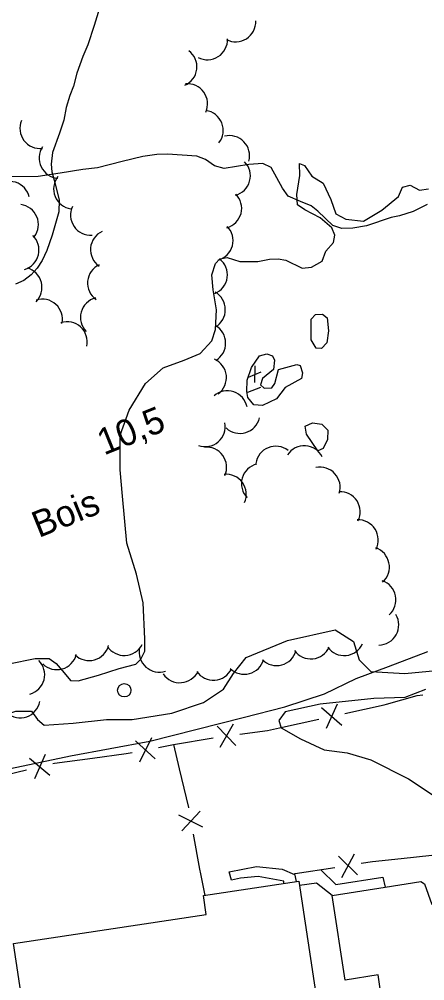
# Model space of a CAD drawing. Extents: x 362852 to 366875, y 5563573 to 5566479.
# Drawn here: x 364535.3 to 364595.8, y 5564818 to 5564961.6 of the extents above; entities that cross this region are included whole.
import ezdxf

# ---------------------------------------------------------------- set-up
doc = ezdxf.new("R2010")
doc.units = 0
for name, color, linetype in [('Niveau 1', 7, 'Continuous'), ('Niveau 2', 7, 'Continuous'), ('Niveau 22', 7, 'Continuous'), ('Niveau 3', 7, 'Continuous'), ('Niveau 31', 7, 'Continuous'), ('Niveau 36', 7, 'Continuous'), ('Niveau 37', 7, 'Continuous'), ('Niveau 4', 7, 'Continuous'), ('Niveau 44', 7, 'Continuous'), ('Niveau 52', 7, 'Continuous')]:
    doc.layers.add(name, color=color, linetype=linetype)

msp = doc.modelspace()

# ---------------------------------------------------------------- linework, layer by layer
at = {"layer": 'Niveau 1'}
for points in [[(364522.62, 5564855.96), (364523.62, 5564855.5), (364525.24, 5564855.48), (364526.54, 5564855.78), (364529.38, 5564856.58), (364534.73, 5564858.26), (364537.1, 5564858.25), (364537.98, 5564857), (364538.95, 5564856.16), (364543.29, 5564856.46), (364548.27, 5564857.03), (364552.13, 5564857.01), (364558.06, 5564857.98), (364562.75, 5564859.54), (364565.77, 5564861.54), (364567.27, 5564863.9), (364569.14, 5564866.28), (364575.29, 5564868.82), (364582.45, 5564870.42), (364585.15, 5564868.68), (364586.03, 5564865.94), (364587.76, 5564864.17), (364592.83, 5564863.91), (364598.57, 5564864.43)], [(364595.94, 5564861.48), (364592.83, 5564860.31), (364588.19, 5564860.13), (364580.21, 5564859.32), (364574.99, 5564858.15), (364574.02, 5564856.88), (364574.35, 5564855.78), (364577.27, 5564854.13), (364580.8, 5564852.49), (364584.21, 5564852.03), (364587.74, 5564851.01), (364593.39, 5564848.14), (364598.69, 5564844.62)]]:
    msp.add_lwpolyline(points, dxfattribs=at)
at = {"layer": 'Niveau 2'}
for points in [[(364547.23, 5564963.23), (364546.45, 5564960.65), (364545.48, 5564957.77), (364544.75, 5564956.05), (364543.83, 5564953.56), (364543.34, 5564951.58), (364542.8, 5564950.18), (364542.28, 5564948.41), (364541.9, 5564946.5), (364541.26, 5564944.6), (364540.24, 5564941.67), (364540.02, 5564939.94), (364540.11, 5564938.81), (364540.57, 5564937.19), (364541.22, 5564934.58), (364541.15, 5564932.84), (364540.88, 5564931.8), (364540.19, 5564929.36), (364539.39, 5564927.05), (364538.69, 5564925.54), (364537.95, 5564924.43), (364537.03, 5564923.41), (364535.96, 5564922.57), (364534.69, 5564922.01)], [(364573.91, 5564925.81), (364575.09, 5564925.6), (364577.49, 5564924.42), (364578.92, 5564924.58), (364580.47, 5564925.47), (364581.04, 5564926.94), (364582.16, 5564928.27), (364582.39, 5564929.36), (364581.95, 5564930.42), (364580.21, 5564931.93), (364577.91, 5564933.15), (364576.81, 5564933.87), (364576.72, 5564935.44), (364577.15, 5564938.28), (364577.1, 5564940.06), (364577.85, 5564939.75), (364578.94, 5564938.16), (364580.66, 5564937.13), (364581.8, 5564934.69), (364582.51, 5564932.51), (364584.02, 5564931.71), (364586.67, 5564931.44), (364589.41, 5564933.06), (364591.89, 5564935.14), (364592.5, 5564936.51), (364593.63, 5564936.79), (364595.04, 5564936.07), (364596.38, 5564936.26)], [(364554, 5564869.08), (364553.77, 5564874.43), (364552.74, 5564878.72), (364551.32, 5564883.34), (364550.65, 5564890.37), (364550.33, 5564894.29), (364550.32, 5564899.5), (364551.67, 5564903.19), (364554.12, 5564907.17), (364556.76, 5564909.53), (364559.87, 5564910.7), (364562.26, 5564911.68), (364564.01, 5564913.58), (364564.56, 5564915.24), (364564.7, 5564918.21), (364564.22, 5564921.17), (364564.02, 5564923.44), (364564.58, 5564925.1), (364565.22, 5564925.79), (364566.31, 5564926), (364568.22, 5564925.42), (364570.89, 5564925.41), (364572.61, 5564925.75), (364573.91, 5564925.81)], [(364519.04, 5564869.56), (364520.74, 5564868.8), (364523.25, 5564867.48), (364525.98, 5564866.86), (364530.39, 5564865.44), (364533.72, 5564865.31), (364537.65, 5564866.13), (364539.7, 5564866.11)], [(364539.7, 5564866.11), (364540.75, 5564865.37), (364541.94, 5564864), (364542.91, 5564862.85), (364544.06, 5564862.77), (364547.1, 5564863.65), (364550.17, 5564864.61), (364552.68, 5564865.28), (364553.43, 5564866.02), (364554.02, 5564867.23), (364554, 5564869.08)]]:
    msp.add_lwpolyline(points, dxfattribs=at)
at = {"layer": 'Niveau 22'}
for points in [[(364596.18, 5564933.94), (364594.08, 5564932.89), (364592.06, 5564932.24), (364590.81, 5564931.97), (364587.1, 5564930.74), (364585.08, 5564930.4), (364583.43, 5564930.34), (364582.07, 5564930.77), (364579.82, 5564932.94), (364578.87, 5564933.72), (364577.25, 5564934.36), (364575.41, 5564935.15), (364574.59, 5564936.36), (364572.88, 5564939.43), (364571.65, 5564940.04), (364569.54, 5564939.91), (364565.85, 5564939.31), (364564.39, 5564939.7), (364563.07, 5564940.64), (364561.75, 5564941.15), (364557.41, 5564941.46), (364555.82, 5564941.37), (364553.7, 5564941.11), (364550.6, 5564940.33), (364546.96, 5564939.38), (364544.75, 5564939.15), (364541.37, 5564938.61), (364538.06, 5564938.12), (364534.17, 5564938.05)], [(364461.4, 5564820.13), (364466.82, 5564822.59), (364474.17, 5564825.99), (364478.54, 5564828.43), (364481.23, 5564829.8), (364487.69, 5564833.68), (364493.12, 5564836.87), (364500.83, 5564841.03), (364507.34, 5564844.14), (364510.02, 5564844.88), (364520.1, 5564846.81), (364533.02, 5564849.49), (364542.89, 5564851.58), (364554.77, 5564853.79), (364568.67, 5564857.3), (364574.9, 5564858.92), (364580.83, 5564860.85), (364585.59, 5564863.13), (364590.41, 5564864.94), (364596.29, 5564867.15)], [(364574.79, 5564832.53), (364574.77, 5564832.87), (364570.93, 5564833.59), (364568.31, 5564833.32), (364566.95, 5564833), (364566.61, 5564834.29), (364570.7, 5564835.05), (364574.52, 5564834.69), (364576.37, 5564833.87)], [(364580.3, 5564834.56), (364582.53, 5564832.36), (364589.54, 5564833.45), (364589.91, 5564831.98)], [(364581.97, 5564830.74), (364579.67, 5564832.59), (364577.09, 5564832.21)]]:
    msp.add_lwpolyline(points, dxfattribs=at)
at = {"layer": 'Niveau 3'}
for p, q in [((364570.43, 5564909.84), (364570.38, 5564907.32)), ((364569.49, 5564908.16), (364571.38, 5564908.95)), ((364569.41, 5564905.88), (364571.35, 5564906.67))]:
    msp.add_line(p, q, dxfattribs=at)
at = {"layer": 'Niveau 31'}
msp.add_lwpolyline([(364534.4, 5564823.55), (364563.18, 5564827.91), (364562.76, 5564830.71), (364576.99, 5564832.86), (364579.69, 5564815.05), (364578.61, 5564814.89), (364578.69, 5564814.41), (364568.95, 5564812.94), (364568.91, 5564813.19), (364550.34, 5564810.38), (364550.37, 5564810.16), (364537.83, 5564808.26), (364537.79, 5564808.56), (364536.69, 5564808.39), (364534.4, 5564823.55)], dxfattribs=at)
at = {"layer": 'Niveau 36'}
msp.add_circle((364550.94, 5564861.38), 1, dxfattribs=at)
at = {"layer": 'Niveau 37'}
for p, q in [((364582.74, 5564859.31), (364581.09, 5564855.67)), ((364583.87, 5564857.93), (364589.73, 5564859.22)), ((364580.4, 5564858.8), (364583.43, 5564856.19)), ((364567.18, 5564856.32), (364565.21, 5564852.84)), ((364574.11, 5564855.77), (364579.97, 5564857.07)), ((364564.8, 5564856.01), (364567.59, 5564853.15)), ((364552.62, 5564853.82), (364555.57, 5564851.12)), ((364554.98, 5564854.26), (364553.21, 5564850.67)), ((364558.31, 5564853.27), (364564.23, 5564854.27)), ((364539.1, 5564851.81), (364537.51, 5564848.14)), ((364536.76, 5564851.25), (364539.84, 5564848.69)), ((364530.52, 5564848.12), (364536.36, 5564849.51)), ((364562.25, 5564843.32), (364559.53, 5564840.39)), ((364562.67, 5564840.95), (364559.1, 5564842.75)), ((364585.79, 5564833.8), (364582.92, 5564836.59)), ((364583.41, 5564833.43), (364585.3, 5564836.96)), ((364582.38, 5564834.88), (364576.45, 5564833.96)), ((364562.33, 5564833.98), (364562.98, 5564830.74))]:
    msp.add_line(p, q, dxfattribs=at)
for points in [[(364589.73, 5564859.22), (364590.12, 5564859.31), (364594.68, 5564860.59), (364595.53, 5564860.72)], [(364568.18, 5564854.84), (364572.33, 5564855.38), (364574.11, 5564855.77)], [(364556.06, 5564852.84), (364558.31, 5564853.27), (364559.16, 5564849.66)], [(364546.19, 5564851.26), (364551.24, 5564851.93), (364552.13, 5564852.1)], [(364540.25, 5564850.44), (364540.54, 5564850.51), (364546.19, 5564851.26)], [(364559.16, 5564849.66), (364560.52, 5564843.9), (364560.54, 5564843.82)], [(364561.25, 5564839.88), (364562.19, 5564834.66), (364562.33, 5564833.98)], [(364592.28, 5564836.23), (364588.02, 5564835.76), (364586.33, 5564835.5)], [(364598.23, 5564836.97), (364596.86, 5564836.73), (364592.28, 5564836.23)], [(364576.45, 5564833.96), (364576.36, 5564833.95), (364576.61, 5564832.8)]]:
    msp.add_lwpolyline(points, dxfattribs=at)
at = {"layer": 'Niveau 4'}
for points in [[(364578.83, 5564913.71), (364578.84, 5564916.82), (364579.49, 5564917.52), (364580.52, 5564917.57), (364581.25, 5564917), (364581.44, 5564915.04), (364581.18, 5564913.26), (364580.41, 5564912.44), (364579.59, 5564912.47), (364578.83, 5564913.71)], [(364569.27, 5564907.71), (364569.92, 5564909.59), (364571.12, 5564911.33), (364572.24, 5564911.61), (364573.05, 5564911.32), (364573.38, 5564910.66), (364573.21, 5564909.28), (364571.59, 5564907.93), (364571.3, 5564907), (364571.82, 5564906.48), (364572.96, 5564906.57), (364573.44, 5564907.21), (364573.95, 5564909.28), (364576.73, 5564910.05), (364577.23, 5564909.89), (364577.57, 5564908.79), (364577.43, 5564907.92), (364574.99, 5564906.61), (364573.66, 5564904.88), (364571.59, 5564903.9), (364570.31, 5564903.99), (364569.41, 5564905.11), (364569.22, 5564906.02), (364569.27, 5564907.71)], [(364579.86, 5564897.13), (364578.14, 5564899.65), (364577.97, 5564900.81), (364579.06, 5564901.33), (364580.45, 5564901.1), (364581.32, 5564900.21), (364581.27, 5564898.83), (364580.63, 5564897.51), (364579.86, 5564897.13)]]:
    msp.add_lwpolyline(points, dxfattribs=at)
at = {"layer": 'Niveau 44'}
for centre, start, end in [((364567.58, 5564961.22), 242.503, 2.4809), ((364563.36, 5564958.54), 242.503, 2.4809), ((364558.79, 5564954.48), 293.222, 53.2), ((364560.38, 5564948.95), 335.7205, 95.6984), ((364562.72, 5564944.98), 322.0162, 81.9941), ((364538.35, 5564945.29), 156.9657, 276.9436), ((364566.65, 5564941.21), 344.2773, 104.2552), ((364541.2, 5564940.87), 146.3677, 266.3457), ((364566.77, 5564938.2), 284.7542, 44.7321), ((364543.39, 5564936.25), 141.9469, 261.9248), ((364533.82, 5564934.37), 13.0458, 133.0238), ((364565.47, 5564933.36), 285.1908, 45.1688), ((364535.11, 5564930.93), 322.8801, 82.858), ((364545.92, 5564932.33), 154.0548, 274.0327), ((364535.2, 5564927.12), 286.3534, 46.3313), ((364548.89, 5564927.19), 114.9863, 234.9642), ((364564.19, 5564928.53), 285.1908, 45.1688), ((364563.34, 5564923.42), 292.1243, 52.1022), ((364535.65, 5564921.54), 314.6335, 74.6115), ((364548.45, 5564922.21), 114.9863, 234.9642), ((364563.03, 5564918.22), 300.5957, 60.5737), ((364538.7, 5564916.79), 347.7387, 107.7167), ((364547.39, 5564917.07), 104.7205, 224.6984), ((364542.4, 5564913.42), 347.7387, 107.7167), ((364563.08, 5564913.22), 300.5957, 60.5737), ((364563.2, 5564908.08), 306.312, 66.29), ((364566.33, 5564903.11), 11.5864, 131.5643), ((364568.21, 5564902.74), 226.8454, 346.8233), ((364563.01, 5564900.76), 250.5657, 10.5437), ((364563.22, 5564894.69), 335.9021, 95.88), ((364573.56, 5564894.83), 52.2248, 172.2028), ((364577.84, 5564894.89), 27.0458, 147.0237), ((364571.43, 5564892.24), 104.1159, 224.0938), ((364566.16, 5564890.64), 335.9021, 95.88), ((364580.18, 5564891.71), 342.2393, 102.2173), ((364583.17, 5564888.04), 332.7118, 92.6897), ((364585.87, 5564883.83), 332.7118, 92.6897), ((364587.53, 5564879.8), 311.46, 71.438), ((364588.52, 5564874.9), 311.46, 71.438), ((364588.93, 5564871.14), 270.7906, 30.7685), ((364545.69, 5564868.81), 225.6522, 345.6302), ((364550.93, 5564869.58), 213.0145, 332.9924), ((364556.17, 5564867.09), 168.1732, 288.1512), ((364578.81, 5564869.07), 215.6487, 335.6266), ((364583.78, 5564869.56), 215.6487, 335.6266), ((364540.87, 5564867.46), 225.6522, 345.6302), ((364573.68, 5564868.06), 225.0299, 345.0078), ((364536.05, 5564863.71), 285.4217, 45.3997), ((364568.85, 5564866.77), 225.0299, 345.0078), ((364559.25, 5564865.51), 214.2047, 334.1826), ((364564.24, 5564865.88), 214.2047, 334.1826), ((364535.38, 5564860.25), 229.332, 349.31)]:
    msp.add_arc(centre, 3, start, end, dxfattribs=at)
at = {"layer": 'Niveau 52'}
msp.add_lwpolyline([(364589.15, 5564816.78), (364588.85, 5564818.91), (364583.91, 5564818.1), (364581.97, 5564830.74), (364589.91, 5564831.98), (364595.22, 5564832.8), (364595.79, 5564832.48), (364596.89, 5564829.38)], dxfattribs=at)

# ---------------------------------------------------------------- texts
at = {"layer": 'Niveau 3'}
msp.add_text('   10,5', height=3.93, rotation=22.0899, dxfattribs=at).set_placement((364543.85, 5564894.78))
at = {"layer": 'Niveau 44'}
msp.add_text('Bois', height=3.93, rotation=22.09, dxfattribs=at).set_placement((364538.17, 5564884.1))

doc.saveas('drawing.dxf')
